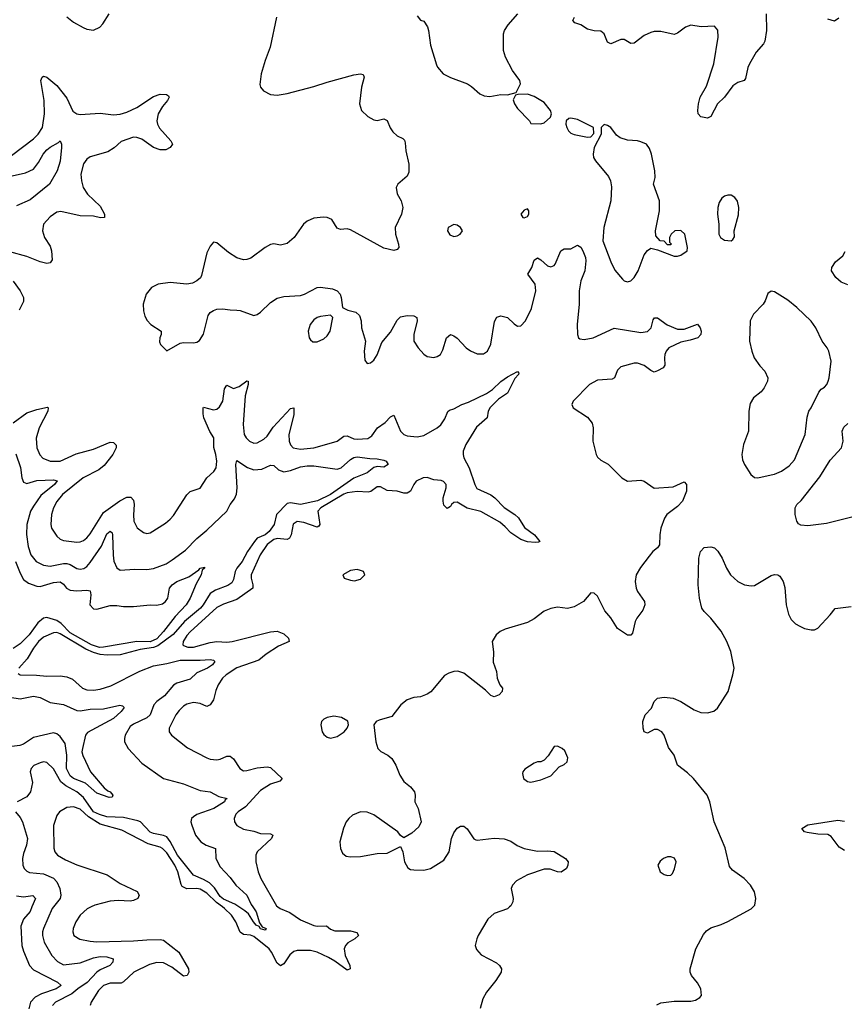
# Model space of a CAD drawing. Header units: inches. Extents: x 1843162 to 1959474, y 907081 to 1016326.
# Tile 354 of 656: x 1942868 to 1947809, y 939417 to 945315. Entities that reach past the tile are written whole.
import ezdxf

# ---------------------------------------------------------------- set-up
doc = ezdxf.new("R2010")
doc.units = ezdxf.units.IN
doc.header["$MEASUREMENT"] = 0
doc.layers.add('B9943', color=7, linetype='Continuous')
doc.layers.add('B9944', color=7, linetype='Continuous')

msp = doc.modelspace()

# ---------------------------------------------------------------- linework, layer by layer
at = {"layer": 'B9943', "color": 5}
for points, elevation in [([(1942941.5, 940000), (1942930, 939972.1), (1942890, 939926.6), (1942875, 939885), (1942880.1, 939770), (1942890, 939734.9), (1942927.2, 939650), (1942950, 939623.9), (1943095.3, 939550), (1943117.4, 939530), (1943086.3, 939510), (1942999.4, 939480.6), (1942961.2, 939458.8), (1942933.3, 939430), (1942922.7, 939390)], 540), ([(1943071.1, 940000), (1943063.5, 939990), (1943010.2, 939870), (1943005.4, 939850), (1943003.9, 939830), (1943015, 939790), (1943060.2, 939710), (1943093.9, 939673.9), (1943130, 939654.3), (1943230, 939665.7), (1943310, 939694.4), (1943350, 939702.6), (1943390, 939700.6), (1943428.5, 939690), (1943426.2, 939670), (1943409.2, 939650), (1943350, 939623.4), (1943330, 939609.9), (1943272.8, 939547.2), (1943215.5, 939510), (1943179.9, 939480.2), (1943082, 939430), (1943065.2, 939410)], 560), ([(1943297.1, 940000), (1943272, 939988), (1943231.3, 939950), (1943204.5, 939910), (1943188.3, 939870), (1943186.9, 939850), (1943193.4, 939830), (1943227.5, 939807.5), (1943290, 939794.1), (1943330, 939790.7), (1943550, 939797), (1943630, 939804), (1943710, 939805.5), (1943730, 939800.1), (1943822, 939730), (1943879, 939630), (1943881.7, 939610), (1943871.8, 939590), (1943850, 939586.3), (1943780.3, 939640.3), (1943730, 939664.7), (1943690, 939667), (1943645.3, 939654.7), (1943552.2, 939610), (1943490, 939551.2), (1943475.7, 939544.3), (1943410, 939543), (1943370, 939529.2), (1943339.7, 939500.3), (1943296.5, 939430), (1943290.2, 939410)], 580), ([(1944415.7, 940000), (1944428.9, 939990), (1944486.8, 939966.8), (1944550, 939923.4), (1944630, 939888.8), (1944650, 939884.1), (1944706.1, 939886.1), (1944730, 939866), (1944756.3, 939856.3), (1944850, 939856.1), (1944887.3, 939847.3), (1944898.3, 939830), (1944876.5, 939810), (1944834.3, 939785.7), (1944819.2, 939770), (1944811.8, 939750), (1944817.8, 939710), (1944845.7, 939650), (1944847.3, 939630), (1944830, 939620.5), (1944755.8, 939675.8), (1944717.6, 939697.6), (1944650, 939729.9), (1944610, 939739), (1944530, 939738.4), (1944510, 939733.5), (1944486.8, 939713.2), (1944450, 939659.8), (1944430, 939647.9), (1944410, 939663.8), (1944377.2, 939730), (1944362.5, 939750), (1944270, 939823), (1944250, 939830.6), (1944210, 939835.3), (1944190, 939849.1), (1944162.6, 939910), (1944137.3, 939950), (1944095.9, 939990), (1944082.3, 940000)], 580), ([(1944264.6, 940000), (1944284.7, 939970), (1944304.8, 939904.8), (1944321.5, 939881.5), (1944344.9, 939870), (1944339, 939861), (1944310, 939869.2), (1944303.1, 939883.1), (1944285.6, 939890), (1944268.2, 939910), (1944239.2, 939959.2), (1944217, 939977), (1944181.9, 940000)], 560), ([(1945802.7, 940000), (1945790.3, 939989.7), (1945710, 939960.5), (1945672.3, 939927.7), (1945615.8, 939830), (1945606.4, 939810), (1945597.1, 939770), (1945605.5, 939745.5), (1945633.4, 939713.4), (1945724.8, 939664.8), (1945743.7, 939650), (1945754.3, 939630), (1945752.8, 939610), (1945721, 939559), (1945665.3, 939490), (1945643.7, 939450), (1945627.7, 939392.3)], 620), ([(1946686.3, 939413.7), (1946710, 939425.3), (1946790, 939436.4), (1946890, 939435.5), (1946918, 939442), (1946942.5, 939457.5), (1946952.3, 939470), (1946949.4, 939510), (1946930, 939545.2), (1946894, 939590), (1946886, 939610), (1946884.2, 939630), (1946919.7, 939750), (1946965.3, 939834.7), (1946982.8, 939857.2), (1947010, 939875.8), (1947070, 939894.4), (1947110, 939912.7), (1947250, 939988), (1947261.9, 940000)], 620)]:
    msp.add_lwpolyline(points, dxfattribs=dict(at, elevation=elevation))
at = {"layer": 'B9944', "color": 5}
for points, elevation in [([(1943150, 945332.7), (1943190, 945300.4), (1943247.6, 945267.6), (1943270, 945258.4), (1943310, 945253), (1943349, 945270), (1943366, 945290), (1943403.6, 945350)], 620), ([(1945250, 945338), (1945270, 945312), (1945290, 945306), (1945311.4, 945271.4), (1945318.3, 945250), (1945330, 945162), (1945365.2, 945045.2), (1945371, 945030), (1945406, 944990), (1945450, 944967.7), (1945551.3, 944930), (1945575.2, 944915.2), (1945624.7, 944870), (1945650, 944858.8), (1945685.6, 944854.4), (1945750, 944866), (1945790, 944864.7), (1945842, 944878), (1945868.7, 944931.3), (1945865.2, 944950), (1945820.9, 945010), (1945778, 945090), (1945766, 945130), (1945766, 945230), (1945772.7, 945250), (1945795.3, 945284.7), (1945852.3, 945350)], 640), ([(1947340.3, 945350), (1947342.6, 945250), (1947333.1, 945186.9), (1947325, 945170), (1947280.4, 945119.5), (1947239.7, 945050), (1947230, 945029.3), (1947217.2, 944962.8), (1947208.4, 944951.6), (1947170, 944939.4), (1947140.6, 944919.4), (1947090.2, 944850), (1947048.4, 944810), (1947010, 944734.5), (1946990, 944725.6), (1946950, 944732), (1946934, 944750), (1946931.2, 944771.2), (1946935, 944810), (1946946, 944850), (1946983, 944917), (1947026.2, 945050), (1947053.8, 945210), (1947050, 945253), (1947030, 945276.5), (1946951.1, 945271.1), (1946890, 945281.5), (1946857, 945270), (1946810, 945233.3), (1946790, 945227), (1946710, 945243.4), (1946670, 945243.7), (1946650, 945239), (1946610, 945219.4), (1946550, 945175.1), (1946530, 945172.1), (1946490, 945196), (1946470, 945197.2), (1946410, 945169.7), (1946390, 945180.7), (1946369.7, 945229.8), (1946350, 945246), (1946310, 945248.5), (1946270, 945258.5), (1946230, 945283.1), (1946195.1, 945295.1), (1946182.9, 945310), (1946191.5, 945330)], 620), ([(1944407.1, 945330), (1944368.9, 945151.1), (1944338.4, 945070), (1944314.9, 944990), (1944307.5, 944927.5), (1944310.8, 944910), (1944327.9, 944887.9), (1944370, 944867.7), (1944410, 944862.4), (1944470, 944872.4), (1944630, 944913.7), (1944710, 944941.1), (1944870, 944985.3), (1944910.5, 944990.5), (1944926.8, 944986.8), (1944932.7, 944970), (1944915.3, 944910), (1944904.4, 944810), (1944916.3, 944770), (1944954.6, 944734.6), (1944990, 944715.8), (1945010, 944711.8), (1945050, 944720.2), (1945070, 944710.4), (1945087.3, 944667.3), (1945103.6, 944643.6), (1945130, 944618.9), (1945163.4, 944603.4), (1945173.2, 944593.2), (1945177.3, 944577.3), (1945181.8, 944530), (1945199.5, 944450), (1945199.3, 944400.7), (1945190, 944377.6), (1945133, 944330), (1945123.8, 944310), (1945130, 944271.3), (1945153.4, 944230), (1945163, 944190), (1945154.9, 944150), (1945118.4, 944070), (1945120.4, 944030), (1945138, 943970), (1945138.8, 943950), (1945130, 943939), (1945110, 943933.2), (1945050, 943947), (1944850, 944056.3), (1944830, 944062.6), (1944790, 944058), (1944770, 944066.9), (1944737.5, 944117.5), (1944710, 944129.7), (1944687.5, 944132.5), (1944630, 944125.4), (1944590, 944108), (1944568.4, 944090), (1944513, 944010), (1944470, 943975.1), (1944430, 943965.1), (1944390, 943971.6), (1944370, 943967.3), (1944339.1, 943950), (1944252.8, 943887.2), (1944230, 943878.3), (1944210, 943876.9), (1944168.5, 943888.5), (1944119.5, 943919.5), (1944050, 943979), (1944030, 943982), (1944010, 943958), (1943990, 943918), (1943958.4, 943781.6), (1943951.3, 943768.7), (1943930.2, 943749.8), (1943903.6, 943736.4), (1943870.3, 943729.8), (1943770, 943741), (1943698, 943730), (1943657.3, 943710), (1943625.5, 943670), (1943608.8, 943610), (1943610.3, 943570), (1943618.7, 943538.7), (1943632.5, 943512.5), (1943654.4, 943490), (1943714.8, 943450), (1943715.5, 943430), (1943708, 943410), (1943705.8, 943385.8), (1943711, 943370), (1943750, 943332), (1943830, 943376.4), (1943850, 943382), (1943910, 943379.3), (1943930, 943383.8), (1943946.2, 943393.8), (1943970, 943431), (1943996.5, 943543.5), (1944010, 943561.1), (1944030, 943573.4), (1944050, 943580.2), (1944083.4, 943583.4), (1944130, 943576), (1944170, 943575.5), (1944190, 943572.3), (1944270, 943543.1), (1944290, 943548.9), (1944310, 943562.3), (1944370, 943620.8), (1944410, 943646.2), (1944450, 943656.9), (1944550, 943662.3), (1944573.6, 943670), (1944650, 943710.3), (1944670, 943712.9), (1944741.7, 943701.7), (1944770.7, 943690), (1944788, 943670), (1944794.9, 943650), (1944802.8, 943590), (1944834.7, 943574.7), (1944882.3, 943562.3), (1944903.5, 943543.5), (1944913.8, 943510), (1944916.5, 943470), (1944939.1, 943390), (1944932.8, 943330), (1944935.8, 943275.8), (1944950, 943256.3), (1944970, 943259.5), (1944990, 943275.8), (1945010, 943306.7), (1945038.8, 943381.2), (1945090, 943442.3), (1945130, 943514.4), (1945150, 943534), (1945190, 943543.2), (1945230, 943540.8), (1945248.4, 943530), (1945250.2, 943510), (1945230.2, 943430), (1945229.3, 943390), (1945254.9, 943350), (1945290, 943311.5), (1945310, 943298), (1945350, 943292.2), (1945370, 943296.5), (1945390, 943309.1), (1945403.4, 943336.6), (1945425.2, 943410), (1945450, 943428.4), (1945470, 943421.6), (1945490, 943407.7), (1945543.5, 943350), (1945570, 943330.8), (1945610, 943313.9), (1945646.3, 943313.7), (1945670, 943330.2), (1945690, 943370.3), (1945712.2, 943507.8), (1945727, 943533), (1945750, 943541.5), (1945790, 943530.1), (1945830, 943492.1), (1945850, 943479.7), (1945870, 943481.6), (1945897.7, 943510), (1945935.5, 943584.5), (1945959.9, 943690), (1945957, 943730), (1945913.2, 943790), (1945936.1, 943830), (1945950, 943874.4), (1945970, 943889.1), (1945990, 943876.9), (1946030, 943839.5), (1946050, 943833.9), (1946070, 943842.9), (1946075.6, 943850), (1946110.7, 943929.3), (1946130, 943942.3), (1946170, 943943.1), (1946210, 943964.9), (1946230, 943952), (1946241.7, 943930), (1946257.2, 943890), (1946259.2, 943870), (1946254.4, 943810), (1946230.2, 943750), (1946219.7, 943690), (1946220.2, 943610), (1946208.8, 943490), (1946210.2, 943430), (1946216, 943410), (1946223.2, 943403.2), (1946250, 943398.5), (1946304.5, 943410), (1946430, 943466.3), (1946590, 943441.6), (1946630, 943446.4), (1946651.7, 943470), (1946663.5, 943516.5), (1946671.4, 943528.6), (1946690, 943528.9), (1946747.9, 943487.9), (1946810, 943461.3), (1946850, 943461.4), (1946930, 943490.6), (1946944.9, 943470), (1946950.3, 943450), (1946948.4, 943430), (1946930.4, 943410), (1946885.3, 943394.7), (1946830, 943383.6), (1946757.8, 943350), (1946741.9, 943330), (1946733.9, 943310), (1946730.8, 943290), (1946733.7, 943246.3), (1946722.6, 943230), (1946690, 943210.8), (1946670, 943203.5), (1946650, 943212.9), (1946610, 943243.4), (1946570, 943256.6), (1946550, 943256.7), (1946470, 943235.4), (1946450, 943214.5), (1946432.1, 943170), (1946418.6, 943161.4), (1946330, 943154.9), (1946281.1, 943130), (1946184, 943030), (1946176.3, 943010), (1946184, 942990), (1946270, 942933), (1946298.6, 942898.5), (1946304.9, 942870), (1946302.6, 942790), (1946321.6, 942710), (1946330, 942694.8), (1946350, 942676.3), (1946393, 942653), (1946476, 942570), (1946510, 942550.7), (1946590, 942556.3), (1946610, 942550.6), (1946670, 942509.1), (1946783.5, 942516.5), (1946850, 942546.8), (1946864, 942530), (1946862.4, 942490), (1946838.7, 942430), (1946810, 942398), (1946746, 942350), (1946731.5, 942328.5), (1946710.3, 942270), (1946703.7, 942230), (1946701.6, 942170), (1946688.8, 942151.2), (1946662, 942130), (1946638.6, 942101.5), (1946587, 942033), (1946562, 941990), (1946555.3, 941950), (1946562.4, 941910), (1946570.2, 941890), (1946612, 941830), (1946613.7, 941810), (1946601.6, 941778.4), (1946565.5, 941730), (1946556.1, 941710), (1946539.4, 941640.6), (1946530, 941628), (1946510, 941628.6), (1946450, 941667.4), (1946410, 941732.8), (1946374.7, 941774.7), (1946330, 941862.4), (1946310, 941880.5), (1946290, 941881.6), (1946246.7, 941830), (1946190, 941797.3), (1946150, 941788.6), (1946090, 941794.8), (1946050, 941788.5), (1946010, 941771.1), (1945950, 941726.9), (1945910, 941704), (1945776.4, 941663.6), (1945746, 941650), (1945722.8, 941630), (1945699.1, 941590), (1945707.5, 941527.5), (1945705.8, 941465.8), (1945724, 941410), (1945728, 941370), (1945744.9, 941330), (1945760.7, 941310), (1945758, 941290), (1945740.7, 941270), (1945710, 941259.6), (1945690, 941266.3), (1945658.2, 941298.1), (1945530, 941399.8), (1945492.3, 941412.3), (1945469.3, 941410.7), (1945438.6, 941401.4), (1945413.2, 941386.8), (1945330.8, 941289.2), (1945310, 941274.8), (1945270, 941258.9), (1945230, 941254.3), (1945190, 941241.3), (1945152.4, 941210), (1945098.3, 941141.7), (1945021.4, 941118.6), (1945004.7, 941110), (1944990.8, 941090), (1945001.7, 940990), (1945014.4, 940950), (1945031.5, 940931.5), (1945074, 940910), (1945098, 940890), (1945121.6, 940850), (1945145.5, 940790), (1945170, 940751), (1945210, 940718.8), (1945233.4, 940690), (1945238, 940670), (1945236.4, 940630), (1945255.3, 940590), (1945273.4, 940510), (1945259.9, 940480.1), (1945217.5, 940442.5), (1945170, 940414), (1945150, 940428.7), (1945133.2, 940450), (1944990, 940551), (1944950, 940567.1), (1944910, 940569.8), (1944863.1, 940550), (1944839.5, 940530), (1944824.9, 940510), (1944807.2, 940472.8), (1944786.7, 940390), (1944790.2, 940350), (1944802.3, 940322.3), (1944823.8, 940303.8), (1944850, 940299.6), (1944910, 940301.5), (1945010, 940319.6), (1945070, 940321.7), (1945150, 940362), (1945162.8, 940330), (1945174, 940270), (1945193.7, 940233.7), (1945210, 940224.9), (1945230, 940222), (1945290, 940221.3), (1945330, 940230.3), (1945410, 940279.5), (1945441.4, 940330), (1945455.8, 940410), (1945470, 940443.8), (1945490, 940472), (1945510, 940484.2), (1945530, 940484.9), (1945550, 940468.2), (1945588.1, 940408.1), (1945601.7, 940401.7), (1945610, 940399.5), (1945710, 940411.6), (1945770, 940407.2), (1945810, 940394), (1945848.1, 940368.1), (1945891, 940350), (1945970, 940334), (1946030, 940336.1), (1946070, 940331.5), (1946138.8, 940290), (1946153.4, 940270), (1946153, 940250), (1946144.9, 940230), (1946111.7, 940208.3), (1946090, 940209.7), (1946046.1, 940226.1), (1946010, 940225.5), (1945910, 940192.2), (1945844.2, 940155.8), (1945820.3, 940130), (1945813.4, 940110), (1945824.6, 940050), (1945823.1, 940030), (1945810, 940006), (1945802.7, 940000)], 620), ([(1947775.8, 945324.2), (1947750, 945306.9), (1947710, 945318)], 620), ([(1942818.7, 944501.3), (1942950, 944600.7), (1942978.2, 944630), (1943005.4, 944670), (1943017.4, 944750), (1943014.8, 944830), (1942995.8, 944950), (1943003, 944970), (1943010, 944975.6), (1943030, 944971.1), (1943090, 944920.2), (1943150, 944844.1), (1943187, 944767), (1943210, 944751), (1943230, 944747.2), (1943350, 944755.3), (1943430, 944745.9), (1943470, 944749.6), (1943510, 944761.8), (1943570.7, 944789.3), (1943670, 944855.6), (1943710, 944868.2), (1943747.3, 944867.3), (1943759.3, 944859.3), (1943764, 944850), (1943754.4, 944830), (1943724.5, 944795.5), (1943697.3, 944750), (1943690.2, 944710), (1943693.8, 944690), (1943705.7, 944665.7), (1943774, 944590), (1943782.8, 944570), (1943770.3, 944549.7), (1943744.4, 944535.6), (1943710, 944535.5), (1943669.3, 944549.3), (1943599.3, 944599.4), (1943570, 944609.2), (1943549.5, 944610.5), (1943475.7, 944584.3), (1943433.6, 944546.4), (1943396.5, 944523.5), (1943290, 944492.8), (1943270, 944479.2), (1943250, 944451.3), (1943235.3, 944390), (1943237.6, 944350), (1943249.4, 944310), (1943274, 944270), (1943350, 944197.7), (1943376.5, 944150), (1943375.5, 944130), (1943352, 944128), (1943310, 944137.9), (1943230, 944140.3), (1943114, 944166), (1943090, 944162), (1943050, 944134.5), (1943011.4, 944090), (1943004.2, 944050), (1943017.2, 944010), (1943050, 943957.6), (1943058.9, 943930), (1943063.1, 943876.9), (1943050, 943858.4), (1943030, 943855.4), (1942990, 943863.8), (1942910, 943895.7), (1942810, 943924.4)], 580), ([(1942804.8, 944375.2), (1942902.9, 944397.1), (1942950, 944418.8), (1942980.3, 944459.7), (1943008.6, 944510), (1943030, 944535.6), (1943050, 944552), (1943101.2, 944578.8), (1943111.3, 944590), (1943118.8, 944570), (1943119.1, 944550), (1943110, 944468), (1943091.8, 944410), (1943046.4, 944330), (1942930, 944235.1), (1942850, 944200.4)], 560), ([(1947830, 943727), (1947790, 943742), (1947758, 943770), (1947732.7, 943810), (1947733.2, 943830), (1947756.6, 943863.4), (1947798.9, 943901.1), (1947814, 943926)], 620), ([(1942828.9, 943748.9), (1942871.8, 943690), (1942891.6, 943650), (1942890, 943627.3), (1942865.9, 943574.1)], 580), ([(1942830, 942899.1), (1942910, 942958.9), (1942970, 942979.5), (1943033.8, 942993.9), (1943038.7, 942990), (1943037.5, 942970), (1942985.4, 942870), (1942967.6, 942807.6), (1942971.8, 942750), (1942988.1, 942708.1), (1943007.7, 942687.7), (1943050.7, 942670.7), (1943110, 942671.1), (1943206.1, 942713.9), (1943310, 942741.6), (1943410, 942783.7), (1943430, 942782.4), (1943446.2, 942766.2), (1943445.7, 942750), (1943426.6, 942710), (1943375.1, 942644.9), (1943341.6, 942618.4), (1943249, 942570), (1943125.2, 942470), (1943090, 942428.3), (1943070.9, 942390), (1943058, 942350), (1943054.3, 942290), (1943059.7, 942270), (1943090, 942221.7), (1943110, 942203.6), (1943130, 942195), (1943210, 942185.8), (1943230, 942187.2), (1943250, 942195.5), (1943270, 942210.2), (1943290, 942235.2), (1943370, 942362.6), (1943467.6, 942432.4), (1943510, 942454.3), (1943534.7, 942454.7), (1943550, 942436.3), (1943554.2, 942410), (1943549.4, 942349.4), (1943552.6, 942310), (1943571.1, 942271.1), (1943610, 942242.6), (1943630, 942237.4), (1943650, 942241.1), (1943741.6, 942298.4), (1943770, 942322), (1943790, 942345.3), (1943870.5, 942469.5), (1943890, 942488.1), (1943950, 942508.4), (1943990, 942570.5), (1944030.9, 942609.1), (1944044.7, 942630), (1944048.7, 942671.3), (1944043.7, 942710), (1944031.3, 942751.3), (1944030.6, 942810), (1944007.2, 942847.2), (1943971.5, 942930), (1943966.8, 942953.2), (1943968.1, 942990), (1943970, 942993.1), (1944030, 942977), (1944050, 942982.8), (1944065.1, 942994.9), (1944084.6, 943030), (1944095.9, 943104.1), (1944110, 943125.3), (1944150, 943105.6), (1944182.1, 943117.9), (1944230, 943152.2), (1944236.3, 943150), (1944237.5, 943130), (1944218.7, 943061.3), (1944207.3, 942890), (1944213.5, 942830), (1944225.2, 942810), (1944244.7, 942790), (1944270, 942778.4), (1944290, 942781), (1944330, 942803), (1944350, 942821), (1944386.9, 942873.1), (1944490, 942986.3), (1944510, 942990.5), (1944510, 942947), (1944479.9, 942830), (1944482.9, 942790), (1944490, 942767.6), (1944507.6, 942750), (1944550, 942742), (1944629.9, 942750.1), (1944750, 942783.2), (1944770, 942791.1), (1944810, 942819.8), (1944830, 942821.4), (1944870, 942804.3), (1944890, 942801.2), (1944953.1, 942806.9), (1944977.7, 942822.3), (1945011.1, 942870), (1945058.7, 942901.3), (1945090, 942936.5), (1945110, 942945.5), (1945150, 942850.3), (1945169.6, 942829.6), (1945190, 942823), (1945250, 942816.6), (1945290, 942824.2), (1945370, 942870.1), (1945391.3, 942888.7), (1945415.9, 942924.1), (1945433.1, 942966.9), (1945443.9, 942976.1), (1945470, 942983.1), (1945517, 943010), (1945556.2, 943023.8), (1945664.3, 943075.7), (1945700.7, 943099.3), (1945750, 943146.7), (1945790, 943175.8), (1945850, 943206.8), (1945858, 943198), (1945857.6, 943190), (1945835.3, 943164.7), (1945790, 943077.8), (1945737.6, 943042.4), (1945687.5, 942992.5), (1945674.8, 942970), (1945669.1, 942930), (1945605.3, 942874.7), (1945541.5, 942770), (1945525.8, 942730), (1945524.4, 942710), (1945529.6, 942690), (1945560.3, 942630), (1945594.4, 942530), (1945606.8, 942506.8), (1945690, 942468.4), (1945715, 942450), (1945770, 942393.4), (1945835.5, 942350), (1945856.3, 942330), (1945892.8, 942272.8), (1945952.1, 942230), (1945984.9, 942190), (1945975.6, 942184.4), (1945956.9, 942183.1), (1945910, 942186.5), (1945870, 942201.6), (1945810, 942240.6), (1945777.2, 942277.2), (1945744.2, 942304.2), (1945630, 942369.6), (1945550, 942389.6), (1945490, 942425), (1945470, 942422.8), (1945455.3, 942410), (1945450, 942398), (1945430, 942386), (1945410, 942407.7), (1945404.4, 942430), (1945405.6, 942450), (1945423.7, 942510), (1945422.4, 942530), (1945408.3, 942548.3), (1945393.8, 942553.9), (1945350, 942559.4), (1945310, 942572.2), (1945285.3, 942570), (1945243.2, 942550), (1945228.6, 942531.4), (1945210, 942490.9), (1945190, 942479.5), (1945170, 942479.6), (1945130, 942491.2), (1945070, 942494.4), (1945030, 942517.6), (1945010, 942516.7), (1944971.5, 942488.5), (1944955.4, 942484.6), (1944890, 942488.2), (1944830, 942479.9), (1944810, 942472.1), (1944672.8, 942390), (1944655, 942370), (1944667.1, 942290), (1944659.5, 942280.5), (1944650, 942275.3), (1944570, 942303), (1944530, 942308.9), (1944507.4, 942292.6), (1944494.8, 942230), (1944483.9, 942210), (1944470, 942201.5), (1944410, 942207.3), (1944390, 942201.4), (1944350, 942170.4), (1944309.1, 942110), (1944255.8, 941990), (1944254.1, 941970), (1944265.1, 941930), (1944264.3, 941910), (1944170, 941842.7), (1944090, 941813.4), (1944050, 941793.1), (1943890, 941647.7), (1943870, 941626.2), (1943846.8, 941590), (1943844.6, 941570), (1943850, 941565.5), (1943875.7, 941555.7), (1943910, 941555.3), (1944010, 941584.9), (1944050, 941590.1), (1944110, 941586.8), (1944140.9, 941590), (1944370, 941648.1), (1944410, 941652.1), (1944450, 941635.9), (1944478.8, 941610), (1944483.1, 941590), (1944418.4, 941561.6), (1944345.5, 941514.5), (1944301, 941479), (1944170, 941432.8), (1944105, 941390), (1944083.2, 941370), (1944056.5, 941330), (1944043, 941297), (1944030, 941241.6), (1944010, 941209.8), (1943990, 941199.8), (1943950, 941219.3), (1943910, 941225.3), (1943870, 941215.5), (1943850, 941203.5), (1943823, 941177), (1943803.8, 941150), (1943763.1, 941070), (1943763.8, 941050), (1943777.1, 941030), (1943872.6, 940952.6), (1943990, 940892.7), (1944010, 940885.5), (1944050, 940881.5), (1944070, 940885.5), (1944110, 940903.6), (1944130, 940902.3), (1944150, 940886.7), (1944187.4, 940830), (1944210, 940815.8), (1944230, 940817.1), (1944290, 940833.5), (1944350, 940839.1), (1944370, 940836.1), (1944441.7, 940770), (1944426.6, 940753.4), (1944370, 940736.1), (1944310, 940696.7), (1944220.9, 940599.1), (1944176.5, 940570), (1944163.6, 940556.4), (1944153.6, 940530), (1944155.8, 940510), (1944168.4, 940488.4), (1944210, 940465.5), (1944270, 940453.9), (1944310, 940439.8), (1944370, 940437.6), (1944384.4, 940430), (1944376.5, 940410), (1944291, 940330), (1944283.5, 940310), (1944282.3, 940270), (1944296.3, 940210), (1944312.8, 940170), (1944406.8, 940006.8), (1944415.7, 940000)], 580), ([(1947870, 942339.1), (1947702.9, 942297.1), (1947590, 942283.1), (1947547.4, 942287.4), (1947534.3, 942294.3), (1947523.6, 942310), (1947514.7, 942350), (1947513.6, 942390), (1947525.1, 942410), (1947550, 942434), (1947662.7, 942577.3), (1947724.1, 942675.9), (1947791.5, 942750), (1947802.7, 942790), (1947796.8, 942850), (1947805.7, 942874.3), (1947830, 942896)], 620), ([(1942844.9, 942715.1), (1942873.3, 942633.3), (1942880.1, 942570), (1942890, 942544.7), (1942910, 942537.1), (1942970, 942555.1), (1943070, 942558.9), (1943092.7, 942552.7), (1943076, 942530), (1942995.4, 942464.6), (1942950, 942401.8), (1942933.5, 942370), (1942911.9, 942290), (1942908.1, 942231.9), (1942918.4, 942158.4), (1942935.5, 942110), (1942966.9, 942070), (1943010, 942046.6), (1943050, 942040.5), (1943130, 942058.1), (1943150, 942057.8), (1943170.9, 942050.9), (1943210, 942027.8), (1943230, 942022.5), (1943252.3, 942027.7), (1943270, 942040.2), (1943290, 942063.5), (1943358, 942162), (1943390, 942235.6), (1943410, 942251.6), (1943421.2, 942241.2), (1943425, 942230), (1943427.3, 942107.3), (1943432.1, 942072.1), (1943450, 942032.2), (1943470, 942018), (1943556.6, 942023.4), (1943630, 942022), (1943670, 942027.5), (1943745.2, 942054.8), (1943781.4, 942078.6), (1943862, 942138), (1943930, 942206.3), (1943990, 942256.1), (1944109.1, 942370), (1944128.3, 942411.7), (1944154.8, 942445.2), (1944167.2, 942472.8), (1944170.9, 942510), (1944162.5, 942650), (1944170, 942673.4), (1944232.3, 942632.3), (1944270, 942618), (1944318, 942622), (1944370, 942647.2), (1944390, 942643.6), (1944417.9, 942617.9), (1944450, 942607.2), (1944490, 942614.5), (1944550, 942636.7), (1944590, 942643.3), (1944630, 942643), (1944770, 942622), (1944794.7, 942630), (1944850, 942680.7), (1944870, 942692.2), (1944890, 942696.3), (1944966, 942686), (1945010, 942684.9), (1945050, 942675.9), (1945063.8, 942670), (1945074.8, 942650), (1945050, 942635.1), (1945010, 942638.2), (1944990, 942632.1), (1944950, 942600.2), (1944870, 942569.1), (1944730.9, 942470), (1944653, 942433), (1944550, 942410.7), (1944490, 942420.4), (1944470, 942416.6), (1944407.2, 942350), (1944393.6, 942290), (1944362.4, 942250), (1944338.9, 942230), (1944290.5, 942209.5), (1944274.6, 942190), (1944233.5, 942130), (1944201.7, 942070), (1944169.6, 942030), (1944159.2, 942010), (1944150, 941961.3), (1944138.2, 941941.8), (1944115.2, 941924.8), (1944041.6, 941898.4), (1944010, 941877.9), (1943968.3, 941810), (1943950.9, 941790), (1943856.2, 941710), (1943788, 941632), (1943695.5, 941564.5), (1943670, 941554.2), (1943590, 941541.8), (1943470.1, 941509.9), (1943391.4, 941508.6), (1943350, 941512.6), (1943310, 941523.9), (1943264.3, 941544.3), (1943110, 941636.6), (1943090, 941643.9), (1943070, 941642.9), (1943010, 941616.7), (1942981.5, 941590), (1942950.8, 941550), (1942912.9, 941487.1), (1942863.6, 941430)], 560), ([(1947261.9, 940000), (1947271.8, 940010), (1947279.6, 940050), (1947271.3, 940090), (1947247, 940130), (1947209.6, 940170), (1947139.7, 940219.7), (1947121.7, 940241.7), (1947094.4, 940354.4), (1947028.9, 940510), (1947002.7, 940630), (1946986.6, 940670), (1946906, 940770), (1946870, 940803.5), (1946808.5, 940848.5), (1946788.6, 940910), (1946755.8, 940955.8), (1946729.8, 941029.8), (1946715.4, 941050), (1946690, 941063.9), (1946670, 941063.1), (1946630, 941042), (1946610, 941048.7), (1946604.2, 941070), (1946602, 941110), (1946615.6, 941150), (1946652.7, 941190), (1946669, 941230), (1946688.7, 941250), (1946730, 941256.5), (1946782.8, 941250), (1946830, 941231.5), (1946910, 941180.4), (1946950, 941165.5), (1946990, 941162.8), (1947026.3, 941173.7), (1947049.4, 941190.6), (1947112.3, 941290), (1947141.3, 941390), (1947148.2, 941430), (1947129.8, 941530), (1947104.6, 941590), (1947070, 941651.5), (1947010, 941729.6), (1946969.8, 941769.8), (1946955.8, 941790), (1946940.4, 941850), (1946932.4, 941930), (1946937.6, 942090), (1946947.3, 942130), (1946970, 942153.4), (1947010, 942157.1), (1947030.3, 942150.3), (1947051.8, 942131.8), (1947077.3, 942090), (1947103, 942030), (1947126.7, 941990), (1947170, 941950.3), (1947210, 941930.3), (1947250, 941922.6), (1947270, 941925.7), (1947370, 941984.9), (1947390, 941991.7), (1947410, 941990.3), (1947421.7, 941981.7), (1947442.4, 941950), (1947453.3, 941913.3), (1947461.1, 941810), (1947474.7, 941754.7), (1947490, 941722.8), (1947515.8, 941695.8), (1947541.4, 941681.4), (1947570, 941668.2), (1947610, 941659.1), (1947630, 941659.1), (1947650, 941670.7), (1947724.5, 941750), (1947753, 941787), (1947850, 941800.3)], 620), ([(1942843.5, 942070), (1942870, 941999.6), (1942890, 941961.5), (1942920.2, 941940.2), (1942970, 941922.2), (1942990, 941920.3), (1943070, 941943.2), (1943110, 941947.1), (1943130, 941933.8), (1943149.4, 941909.4), (1943170, 941898.5), (1943210, 941893.3), (1943270, 941897.5), (1943290, 941893.7), (1943295.2, 941870), (1943289.1, 941810), (1943310, 941786), (1943330, 941783.2), (1943410, 941806), (1943450, 941805.8), (1943490, 941799), (1943550, 941799.5), (1943650, 941808.8), (1943690, 941807.6), (1943724, 941816), (1943742, 941830), (1943755.3, 941850), (1943765.8, 941910), (1943782, 941930), (1943810, 941948.8), (1943882.2, 941977.8), (1943941.1, 942018.9), (1943950, 942030.2), (1943974.6, 942034.6), (1943976.3, 942030), (1943962.4, 942017.6), (1943955.8, 941990), (1943924.6, 941935.4), (1943890.2, 941850), (1943865.5, 941810), (1943800.1, 941739.9), (1943730.5, 941650), (1943690, 941607.1), (1943650, 941588.5), (1943570, 941589.4), (1943370, 941555.3), (1943345.4, 941554.6), (1943299.3, 941570), (1943170, 941642.9), (1943117.1, 941697.1), (1943090, 941716.1), (1943030, 941733.9), (1943010, 941729.4), (1942977.8, 941702.2), (1942924.3, 941630), (1942870, 941576.1), (1942830, 941547.9)], 540), ([(1942858, 941398), (1942870.3, 941390.3), (1942969.4, 941389.4), (1943030, 941381.7), (1943110, 941383.8), (1943150, 941379.3), (1943183.8, 941363.8), (1943244.4, 941310), (1943270, 941301.1), (1943310, 941298.5), (1943350, 941304.8), (1943414.7, 941325.3), (1943587, 941413), (1943670, 941444.7), (1943750, 941457.6), (1943830, 941477.6), (1943950, 941477.5), (1944010, 941482), (1944030, 941479.3), (1944036.5, 941470), (1944024, 941450), (1943992.8, 941430), (1943930, 941403.4), (1943890, 941364.1), (1943810, 941341.1), (1943790, 941327.8), (1943736, 941264), (1943689.5, 941230), (1943671.6, 941210), (1943650, 941149.9), (1943630, 941133.4), (1943550, 941095.6), (1943530, 941081.4), (1943500.6, 941030), (1943495.2, 941010), (1943496.9, 940990), (1943519, 940950), (1943600.4, 940860.4), (1943730, 940770.3), (1943850, 940738), (1943950, 940698), (1944010, 940689.2), (1944061.4, 940661.4), (1944110.7, 940650), (1944098.5, 940641.5), (1944096, 940630), (1944031.3, 940590), (1943930, 940553.4), (1943910, 940540.8), (1943896.5, 940530), (1943894.3, 940510), (1943899.6, 940490), (1943922.3, 940430), (1943953.7, 940390), (1943986, 940370), (1944040.5, 940350), (1944043.8, 940290), (1944070, 940240.3), (1944130, 940176.1), (1944163.5, 940130), (1944228.6, 940070), (1944254.7, 940014.7), (1944264.6, 940000)], 560), ([(1942810, 941256.9), (1942870, 941247.2), (1942950, 941263.4), (1942990, 941254.1), (1943050, 941224.1), (1943130, 941213.6), (1943210, 941177.2), (1943230, 941175.3), (1943290, 941185), (1943370, 941185.9), (1943468.6, 941208.6), (1943484.4, 941204.4), (1943493.8, 941193.8), (1943476.1, 941170), (1943430, 941128.5), (1943275.1, 941044.9), (1943262.8, 941030), (1943243.5, 940950), (1943241.4, 940930), (1943246.6, 940906.6), (1943292.7, 940810), (1943373.9, 940713.9), (1943395.6, 940695.6), (1943410.7, 940690), (1943426, 940670), (1943422, 940658), (1943404.7, 940655.3), (1943330, 940682), (1943261.5, 940741.5), (1943190, 940769.4), (1943170, 940785.7), (1943147.9, 940830), (1943151.1, 940908.9), (1943140, 940980), (1943110, 941020.2), (1943090, 941036.5), (1943070, 941043), (1942950, 941015.9), (1942890, 940975.6), (1942868.1, 940968.1), (1942790, 940957.2)], 540), ([(1944181.9, 940000), (1944156.6, 940016.6), (1944090, 940046.6), (1944070, 940062.2), (1944035.1, 940115.1), (1944004.7, 940144.7), (1943970, 940165), (1943908.6, 940190), (1943812.8, 940310), (1943770, 940392.2), (1943750, 940419.3), (1943730, 940428.5), (1943670, 940439.2), (1943650, 940448.9), (1943591.1, 940510), (1943575.7, 940515.7), (1943490, 940536), (1943390, 940540.4), (1943346.6, 940553.4), (1943310.8, 940570), (1943250, 940656.3), (1943210, 940689.5), (1943145.5, 940725.5), (1943114.7, 940750), (1943070, 940828.3), (1943030, 940865.1), (1943010, 940868.4), (1942990, 940863.9), (1942952.9, 940847.1), (1942936, 940830), (1942931.4, 940810), (1942944.6, 940744.6), (1942932.7, 940690), (1942910, 940660.3), (1942852.9, 940630)], 560), ([(1942842.8, 940570), (1942870, 940536.5), (1942884.8, 940510), (1942914, 940410), (1942909.4, 940370), (1942890, 940319.5), (1942884.6, 940290), (1942887.7, 940250), (1942895.6, 940230), (1942910, 940213.4), (1942926.2, 940206.2), (1943010, 940197.7), (1943070, 940172.3), (1943090.7, 940150.7), (1943109, 940110), (1943114.5, 940070), (1943109.7, 940050.3), (1943071.1, 940000)], 560), ([(1944082.3, 940000), (1944046.3, 940026.3), (1943990, 940083.4), (1943950, 940106.4), (1943930, 940109.9), (1943870, 940108), (1943842.5, 940122.6), (1943834.7, 940134.7), (1943815.2, 940210), (1943797.3, 940250), (1943750, 940324.3), (1943724, 940350), (1943710, 940358.2), (1943638.6, 940378.6), (1943479.7, 940459.7), (1943350, 940495.5), (1943279.4, 940539.4), (1943230, 940586.5), (1943190, 940599.5), (1943150, 940595.8), (1943106.4, 940570), (1943091.3, 940548.7), (1943071.2, 940488.8), (1943073, 940353), (1943079.6, 940330), (1943094.6, 940310), (1943142.2, 940282.2), (1943210, 940252.6), (1943392, 940192), (1943470, 940140.2), (1943571.7, 940091.7), (1943583, 940070), (1943576.3, 940050), (1943550, 940038), (1943530, 940034), (1943458.1, 940038.1), (1943410, 940034.4), (1943318, 940010), (1943297.1, 940000)], 580), ([(1947810, 940337.9), (1947778.3, 940358.3), (1947730, 940422.8), (1947710, 940435), (1947650, 940435.3), (1947585.9, 940445.9), (1947569.4, 940450), (1947555.1, 940470), (1947590, 940491.1), (1947770, 940519.3), (1947810, 940513.4)], 580), ([(1942850, 940066.1), (1942890, 940061), (1942947.8, 940067.7), (1942962, 940050), (1942941.5, 940000)], 540)]:
    msp.add_lwpolyline(points, dxfattribs=dict(at, elevation=elevation))
for points, elevation in [([(1945910, 944868), (1945852.7, 944867.3), (1945838, 944862), (1945824.7, 944835.3), (1945832, 944810), (1945850, 944782), (1945922, 944710), (1945930, 944694), (1945990, 944692), (1946010, 944698), (1946048, 944730), (1946055.3, 944750), (1946048.7, 944770), (1946010, 944819), (1945950, 944854)], 640), ([(1946170, 944724), (1946158, 944722), (1946142, 944710), (1946141, 944690), (1946146.8, 944670), (1946156, 944650), (1946170, 944636), (1946190, 944627.7), (1946270, 944612), (1946290, 944614), (1946307.3, 944632.7), (1946306, 944670), (1946210, 944716)], 640), ([(1946370, 944688), (1946352, 944670), (1946352, 944630), (1946310.8, 944550), (1946304, 944510), (1946306.8, 944490), (1946318.8, 944470), (1946395.9, 944375.9), (1946407.3, 944350), (1946413.7, 944313.7), (1946410.6, 944230.6), (1946367.8, 944070), (1946362, 943990), (1946410, 943864), (1946434.3, 943814.3), (1946479.9, 943759.9), (1946490, 943750.7), (1946510, 943743.8), (1946530, 943750.6), (1946550, 943770.6), (1946574, 943810), (1946610, 943906), (1946630, 943931.3), (1946650, 943946), (1946690, 943936), (1946790, 943898), (1946810, 943898), (1946830, 943904.7), (1946868, 943930), (1946868.7, 943950), (1946852.7, 944030), (1946830, 944052.7), (1946794, 944050), (1946772, 944030), (1946762, 944010), (1946762, 943982), (1946771.6, 943971.6), (1946770, 943966), (1946750, 943966), (1946730, 943988), (1946706, 943990), (1946680.4, 944020.4), (1946678, 944050), (1946702, 944170), (1946702.4, 944230), (1946666, 944330), (1946675.1, 944370), (1946674, 944410), (1946654.5, 944510), (1946642.5, 944542.5), (1946622.7, 944570), (1946590, 944583.5), (1946570, 944589.7), (1946510, 944593.5), (1946466.5, 944606.5), (1946443.9, 944623.9), (1946410, 944669), (1946390, 944682)], 640), ([(1947110, 944263.6), (1947090, 944258.4), (1947074.7, 944245.3), (1947059.9, 944220.1), (1947050.4, 944190), (1947048.2, 944150), (1947057.3, 944090), (1947056, 944030), (1947066, 944010), (1947090, 943994.8), (1947130, 943991), (1947141.2, 943998.8), (1947150, 944014), (1947149.2, 944050), (1947173.8, 944146.2), (1947176.2, 944190), (1947167.9, 944227.9), (1947152.7, 944250), (1947130, 944262.9)], 640), ([(1945910, 944182), (1945890, 944174), (1945871.3, 944150), (1945882, 944130), (1945890, 944127.7), (1945910, 944136), (1945919.3, 944150), (1945919, 944170)], 640), ([(1945470, 944089), (1945436, 944070), (1945431, 944050), (1945445.2, 944025.2), (1945470, 944016), (1945490, 944021), (1945508, 944030), (1945522, 944050), (1945508.7, 944070), (1945490, 944084)], 640), ([(1947370, 943689), (1947350, 943675.3), (1947335.5, 943630), (1947323, 943610), (1947263.8, 943550), (1947243.7, 943510), (1947240.5, 943390), (1947254.9, 943330), (1947268.8, 943288.8), (1947302.3, 943242.3), (1947333.4, 943210), (1947350.5, 943170), (1947347.7, 943150), (1947327.7, 943110), (1947310, 943086.6), (1947264, 943050), (1947244.6, 943015.4), (1947237.6, 942970), (1947234, 942850), (1947204, 942770), (1947195.5, 942710), (1947198.2, 942678.2), (1947210, 942650.5), (1947248.2, 942590), (1947270, 942573), (1947290, 942570.4), (1947370, 942588.9), (1947390, 942591.8), (1947431.8, 942610), (1947478.5, 942641.5), (1947510, 942679.3), (1947574, 942830), (1947587, 942933), (1947596.3, 942970), (1947610.6, 942989.4), (1947656.2, 943083.8), (1947670, 943101.6), (1947690, 943113.4), (1947704.5, 943130), (1947712, 943150), (1947718, 943170), (1947729.4, 943270), (1947716, 943330), (1947706.6, 943350), (1947677, 943390), (1947638, 943470), (1947610, 943509.3), (1947524.5, 943590), (1947470, 943634), (1947390, 943685.2)], 640), ([(1944730, 943545.1), (1944670, 943537.4), (1944650, 943530.7), (1944630, 943516.8), (1944609.2, 943490), (1944597.3, 943450), (1944603.1, 943410), (1944610, 943396.3), (1944625.3, 943385.2), (1944650, 943384.9), (1944690, 943402.8), (1944710, 943420.2), (1944727.3, 943450), (1944745.1, 943530)], 620), ([(1944890, 942020.7), (1944850, 942015.1), (1944804.7, 941990), (1944812, 941970), (1944850, 941958), (1944873.7, 941953.7), (1944910, 941963.8), (1944936, 941990), (1944928.7, 942010), (1944910, 942016.2)], 620), ([(1944750, 941142.3), (1944710, 941135.1), (1944690, 941125.1), (1944676.4, 941110), (1944672.2, 941090), (1944680.3, 941050), (1944690, 941033.4), (1944710, 941016.4), (1944730, 941012), (1944770, 941021.7), (1944811.8, 941050), (1944829.5, 941070), (1944838, 941090), (1944833.4, 941113.4), (1944795.5, 941135.5)], 620), ([(1946090, 940963.7), (1946070, 940961.2), (1946033.8, 940906.2), (1946010, 940879), (1945990, 940869), (1945970, 940868.7), (1945950, 940862), (1945893.7, 940826.3), (1945882.8, 940810), (1945881.4, 940798.6), (1945886.8, 940770), (1945910, 940750.8), (1945930, 940747.3), (1945990, 940761.6), (1946050, 940786), (1946100.1, 940839.9), (1946130, 940854), (1946149.2, 940870), (1946152.3, 940892.3), (1946134.5, 940934.5), (1946119, 940950)], 640), ([(1946770, 940300.9), (1946750, 940300.9), (1946724.7, 940290), (1946704.9, 940275.1), (1946691.3, 940250), (1946706, 940210), (1946730, 940194), (1946750, 940187.7), (1946770, 940191), (1946779.5, 940200.5), (1946791.9, 940228.1), (1946800.9, 940270), (1946791.8, 940291.8)], 640)]:
    msp.add_lwpolyline(points, close=True, dxfattribs=dict(at, elevation=elevation))

doc.saveas('drawing.dxf')
